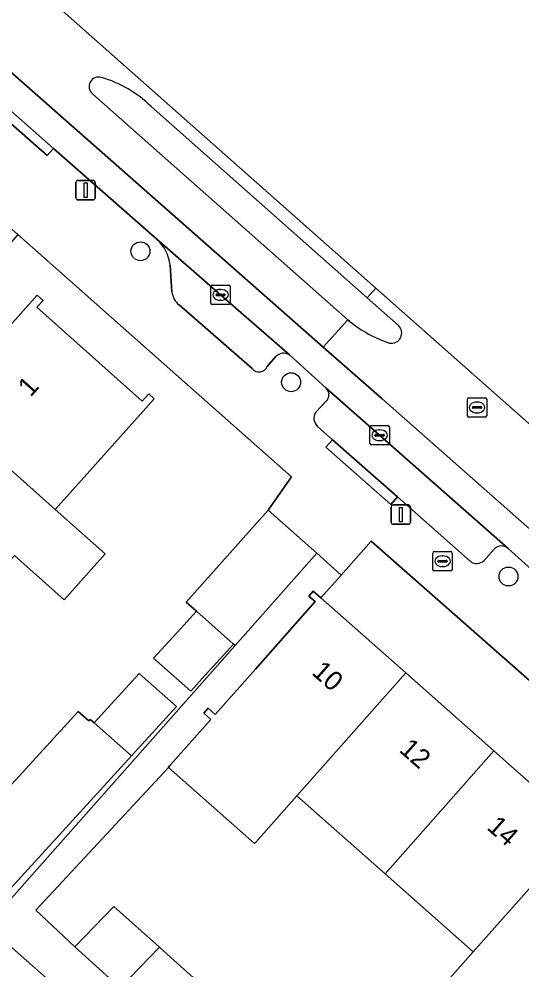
# Model space of a CAD drawing. Extents: x 162523 to 163266, y 381230 to 382050.
# Drawn here: x 162866.01 to 162891.99, y 381937.61 to 381986.73 of the extents above; entities that cross this region are included whole.
import ezdxf

# ---------------------------------------------------------------- set-up
doc = ezdxf.new("R2010")
doc.units = 0
for name, color, linetype in [('IMGEO_Boom', 7, 'Continuous'), ('IMGEO_Brandkraan', 7, 'Continuous'), ('IMGEO_Erf', 7, 'Continuous'), ('IMGEO_Kolk', 7, 'Continuous'), ('IMGEO_Lichtmast', 7, 'Continuous'), ('IMGEO_Muur', 7, 'Continuous'), ('IMGEO_Pand', 7, 'Continuous'), ('IMGEO_Pand_nummerreeks', 7, 'Continuous'), ('IMGEO_Parkeervlak_open', 7, 'Continuous'), ('IMGEO_Rijbaan_lokaal_gesloten', 7, 'Continuous'), ('IMGEO_Rijbaan_lokaal_open', 7, 'Continuous'), ('IMGEO_Rioolput', 7, 'Continuous'), ('IMGEO_Verkeerseiland_gesloten', 7, 'Continuous'), ('IMGEO_Voetpad_open', 7, 'Continuous')]:
    doc.layers.add(name, color=color, linetype=linetype)

msp = doc.modelspace()

# ---------------------------------------------------------------- linework, layer by layer
at = {"layer": 'IMGEO_Boom'}
for centre in [(162872.278, 381974.718), (162880.06, 381967.946), (162891.288, 381957.902)]:
    msp.add_circle(centre, 0.489, dxfattribs=at)
at = {"layer": 'IMGEO_Brandkraan'}
for p, q in [((162887.384, 381958.265), (162887.384, 381959.117)), ((162887.459, 381959.191), (162888.311, 381959.191)), ((162887.686, 381958.734), (162888.084, 381958.734)), ((162887.872, 381958.971), (162887.897, 381958.971)), ((162888.385, 381959.117), (162888.385, 381958.265)), ((162887.643, 381958.685), (162887.643, 381958.697)), ((162888.081, 381958.648), (162887.683, 381958.648)), ((162887.895, 381958.411), (162887.87, 381958.411)), ((162888.127, 381958.697), (162888.127, 381958.685)), ((162888.311, 381958.191), (162887.459, 381958.191))]:
    msp.add_line(p, q, dxfattribs=at)
for points in [[(162887.384, 381958.265), (162887.384, 381959.117)], [(162887.459, 381959.191), (162888.311, 381959.191)], [(162888.385, 381959.117), (162888.385, 381958.265)], [(162888.311, 381958.191), (162887.459, 381958.191)]]:
    msp.add_lwpolyline(points, dxfattribs=at)
for centre, radius, start, end in [((162887.461, 381959.115), 0.0765, 91.552, 178.448), ((162887.461, 381959.115), 0.0765, 91.552, 178.448), ((162887.683, 381958.694), 0.0403, 85.8775, 175.7526), ((162888.088, 381958.696), 0.0386, 1.7309, 96.639), ((162888.309, 381959.115), 0.0765, 1.552, 88.448), ((162888.309, 381959.115), 0.0765, 1.552, 88.448), ((162887.461, 381958.267), 0.0765, 181.552, 268.448), ((162887.461, 381958.267), 0.0765, 181.552, 268.448), ((162887.68, 381958.684), 0.0366, 178.938, 274.7102), ((162888.084, 381958.691), 0.043, 264.8664, 352.4533), ((162888.309, 381958.267), 0.0765, 271.552, 358.448), ((162888.309, 381958.267), 0.0765, 271.552, 358.448)]:
    msp.add_arc(centre, radius, start, end, dxfattribs=at)
for centre, major_axis, ratio, start_param, end_param in [((162887.871, 381958.691), (-0.387, 0.002), 0.722429, 4.712389, 7.853982), ((162887.896, 381958.691), (-0.39, 0.002), 0.717154, 1.570796, 4.712389)]:
    msp.add_ellipse(centre, major_axis=major_axis, ratio=ratio, start_param=start_param, end_param=end_param, dxfattribs=at)
at = {"layer": 'IMGEO_Erf'}
for points in [[(162872.952, 381953.683), (162874.358, 381955.216), (162874.673, 381955.559), (162875.174, 381956.106), (162874.649, 381956.571), (162878.871, 381961.338), (162880.08, 381963.053), (162874.115, 381968.347), (162865.953, 381975.592), (162855.388, 381963.464), (162847.697, 381954.636), (162850.378, 381952.128), (162851.329, 381951.396), (162859.722, 381943.949), (162857.554, 381941.354), (162867.828, 381932.216), (162870.089, 381934.769), (162864.906, 381939.359), (162864.819, 381940.379), (162877.175, 381954.333), (162877.094, 381954.405), (162876.569, 381953.829), (162875.628, 381952.798), (162874.878, 381951.976)], [(162884.2, 381959.724), (162882.641, 381957.969), (162881.603, 381956.798), (162885.987, 381952.914), (162890.54, 381948.881), (162895.094, 381944.847), (162899.429, 381941.007), (162903.982, 381936.973), (162908.351, 381933.102), (162912.829, 381929.136), (162917.423, 381925.066), (162922.26, 381920.781), (162924.95, 381923.835)], [(162872.222, 381952.887), (162874.15, 381951.178), (162871.821, 381948.627), (162864.51, 381940.617), (162861.841, 381943.003), (162869.068, 381950.921), (162869.613, 381950.434), (162869.687, 381950.515), (162869.886, 381950.339)]]:
    msp.add_lwpolyline(points, close=True, dxfattribs=at)
for points in [[(162861.857, 381966.744), (162866.948, 381972.448), (162867.25, 381972.178), (162866.937, 381971.827), (162872.377, 381966.97), (162872.712, 381967.346), (162872.996, 381967.093), (162869.667, 381963.363), (162867.883, 381961.364), (162870.453, 381959.069), (162868.339, 381956.702), (162865.769, 381958.996)], [(162887.331, 381936.084), (162889.47, 381938.499), (162884.917, 381942.533), (162880.363, 381946.567), (162878.254, 381944.186), (162878.171, 381944.093), (162873.721, 381948.035), (162866.883, 381940.649), (162868.885, 381938.756), (162870.912, 381940.847), (162873.262, 381938.732), (162873.854, 381938.199), (162876.003, 381936.266)]]:
    msp.add_lwpolyline(points, dxfattribs=at)
at = {"layer": 'IMGEO_Kolk'}
for p, q in [((162875.993, 381972.963), (162876.845, 381972.963)), ((162875.918, 381972.037), (162875.918, 381972.889)), ((162876.22, 381972.506), (162876.618, 381972.506)), ((162876.406, 381972.743), (162876.431, 381972.743)), ((162876.919, 381972.889), (162876.919, 381972.037)), ((162876.177, 381972.457), (162876.177, 381972.469)), ((162876.615, 381972.42), (162876.217, 381972.42)), ((162876.429, 381972.183), (162876.404, 381972.183)), ((162876.661, 381972.469), (162876.661, 381972.457)), ((162876.845, 381971.963), (162875.993, 381971.963)), ((162884.135, 381964.779), (162884.135, 381965.631)), ((162884.21, 381965.705), (162885.062, 381965.705)), ((162885.136, 381965.631), (162885.136, 381964.779)), ((162884.394, 381965.199), (162884.394, 381965.211)), ((162884.832, 381965.162), (162884.434, 381965.162)), ((162884.437, 381965.248), (162884.835, 381965.248)), ((162884.623, 381965.485), (162884.648, 381965.485)), ((162884.878, 381965.211), (162884.878, 381965.199)), ((162885.062, 381964.705), (162884.21, 381964.705)), ((162884.646, 381964.925), (162884.621, 381964.925))]:
    msp.add_line(p, q, dxfattribs=at)
for points in [[(162875.993, 381972.963), (162876.845, 381972.963)], [(162875.918, 381972.037), (162875.918, 381972.889)], [(162876.919, 381972.889), (162876.919, 381972.037)], [(162876.845, 381971.963), (162875.993, 381971.963)], [(162884.135, 381964.779), (162884.135, 381965.631)], [(162884.21, 381965.705), (162885.062, 381965.705)], [(162885.136, 381965.631), (162885.136, 381964.779)], [(162885.062, 381964.705), (162884.21, 381964.705)]]:
    msp.add_lwpolyline(points, dxfattribs=at)
for centre, radius, start, end in [((162875.995, 381972.887), 0.0765, 91.552, 178.448), ((162875.995, 381972.887), 0.0765, 91.552, 178.448), ((162876.843, 381972.887), 0.0765, 1.552, 88.448), ((162876.843, 381972.887), 0.0765, 1.552, 88.448), ((162876.217, 381972.466), 0.0403, 85.8775, 175.7526), ((162876.622, 381972.468), 0.0386, 1.7309, 96.639), ((162875.995, 381972.039), 0.0765, 181.552, 268.448), ((162875.995, 381972.039), 0.0765, 181.552, 268.448), ((162876.214, 381972.456), 0.0366, 178.938, 274.7102), ((162876.618, 381972.463), 0.043, 264.8664, 352.4533), ((162876.843, 381972.039), 0.0765, 271.552, 358.448), ((162876.843, 381972.039), 0.0765, 271.552, 358.448), ((162884.212, 381965.629), 0.0765, 91.552, 178.448), ((162884.212, 381965.629), 0.0765, 91.552, 178.448), ((162885.06, 381965.629), 0.0765, 1.552, 88.448), ((162885.06, 381965.629), 0.0765, 1.552, 88.448), ((162884.434, 381965.208), 0.0403, 85.8775, 175.7526), ((162884.431, 381965.198), 0.0366, 178.938, 274.7102), ((162884.835, 381965.205), 0.043, 264.8664, 352.4533), ((162884.839, 381965.21), 0.0386, 1.7309, 96.639), ((162884.212, 381964.781), 0.0765, 181.552, 268.448), ((162884.212, 381964.781), 0.0765, 181.552, 268.448), ((162885.06, 381964.781), 0.0765, 271.552, 358.448), ((162885.06, 381964.781), 0.0765, 271.552, 358.448)]:
    msp.add_arc(centre, radius, start, end, dxfattribs=at)
for centre, major_axis, ratio, start_param, end_param in [((162876.405, 381972.463), (-0.387, 0.002), 0.722429, 4.712389, 7.853982), ((162876.43, 381972.463), (-0.39, 0.002), 0.717154, 1.570796, 4.712389), ((162884.622, 381965.205), (-0.387, 0.002), 0.722429, 4.712389, 7.853982), ((162884.647, 381965.205), (-0.39, 0.002), 0.717154, 1.570796, 4.712389)]:
    msp.add_ellipse(centre, major_axis=major_axis, ratio=ratio, start_param=start_param, end_param=end_param, dxfattribs=at)
at = {"layer": 'IMGEO_Lichtmast'}
for p, q in [((162869.052, 381978.377), (162869.842, 381978.377)), ((162869.842, 381978.377), (162869.052, 381978.377)), ((162868.952, 381977.477), (162868.952, 381978.277)), ((162868.952, 381978.277), (162868.952, 381977.477)), ((162869.942, 381978.277), (162869.942, 381977.477)), ((162869.942, 381977.477), (162869.942, 381978.277)), ((162869.842, 381977.377), (162869.052, 381977.377)), ((162869.052, 381977.377), (162869.842, 381977.377)), ((162885.233, 381960.702), (162885.233, 381961.502)), ((162885.233, 381961.502), (162885.233, 381960.702)), ((162885.333, 381961.602), (162886.123, 381961.602)), ((162886.123, 381961.602), (162885.333, 381961.602)), ((162886.223, 381961.502), (162886.223, 381960.702)), ((162886.223, 381960.702), (162886.223, 381961.502)), ((162886.123, 381960.602), (162885.333, 381960.602)), ((162885.333, 381960.602), (162886.123, 381960.602))]:
    msp.add_line(p, q, dxfattribs=at)
for points in [[(162869.372, 381978.252), (162869.522, 381978.252), (162869.522, 381977.502), (162869.372, 381977.502), (162869.372, 381978.252)], [(162885.653, 381961.477), (162885.803, 381961.477), (162885.803, 381960.727), (162885.653, 381960.727), (162885.653, 381961.477)]]:
    msp.add_lwpolyline(points, dxfattribs=at)
for centre, start, end in [((162869.052, 381978.277), 90, 180), ((162869.052, 381978.277), 90, 180), ((162869.842, 381978.277), 0, 90), ((162869.842, 381978.277), 360, 90), ((162869.052, 381977.477), 180, 270), ((162869.052, 381977.477), 180, 270), ((162869.842, 381977.477), 270, 0), ((162869.842, 381977.477), 270, 0), ((162885.333, 381961.502), 90, 180), ((162885.333, 381961.502), 90, 180), ((162886.123, 381961.502), 0, 90), ((162886.123, 381961.502), 360, 90), ((162885.333, 381960.702), 180, 270), ((162885.333, 381960.702), 180, 270), ((162886.123, 381960.702), 270, 0), ((162886.123, 381960.702), 270, 0)]:
    msp.add_arc(centre, 0.1, start, end, dxfattribs=at)
at = {"layer": 'IMGEO_Muur'}
msp.add_lwpolyline([(162880.08, 381963.053), (162874.115, 381968.347)], dxfattribs=at)
at = {"layer": 'IMGEO_Pand'}
for points in [[(162867.883, 381961.364), (162869.667, 381963.363), (162872.996, 381967.093), (162872.712, 381967.346), (162872.377, 381966.97), (162866.937, 381971.827), (162867.25, 381972.178), (162866.948, 381972.448), (162861.857, 381966.744)], [(162867.883, 381961.364), (162861.857, 381966.744), (162857.195, 381961.521), (162863.221, 381956.142), (162865.769, 381958.996), (162868.339, 381956.702), (162870.453, 381959.069)], [(162881.398, 381959.1), (162878.871, 381961.338), (162874.649, 381956.571), (162875.174, 381956.106), (162877.094, 381954.405), (162877.175, 381954.333)], [(162885.987, 381952.914), (162881.603, 381956.798), (162881.208, 381957.148), (162880.982, 381956.891), (162881.309, 381956.601), (162878.22, 381953.114), (162876.142, 381950.768), (162875.776, 381951.092), (162875.547, 381950.834), (162875.913, 381950.51), (162873.952, 381948.296), (162873.803, 381948.128), (162873.721, 381948.035), (162878.171, 381944.093), (162878.254, 381944.186), (162880.363, 381946.567)], [(162877.094, 381954.405), (162875.174, 381956.106), (162874.673, 381955.559), (162874.358, 381955.216), (162872.952, 381953.683), (162874.878, 381951.976), (162875.628, 381952.798), (162876.569, 381953.829)], [(162869.886, 381950.339), (162871.821, 381948.627), (162874.15, 381951.178), (162872.222, 381952.887)], [(162884.917, 381942.533), (162890.54, 381948.881), (162885.987, 381952.914), (162880.363, 381946.567)], [(162871.821, 381948.627), (162869.886, 381950.339), (162869.687, 381950.515), (162869.613, 381950.434), (162869.068, 381950.921), (162861.841, 381943.003), (162864.51, 381940.617)], [(162884.917, 381942.533), (162889.47, 381938.499), (162895.094, 381944.847), (162890.54, 381948.881)], [(162899.429, 381941.007), (162895.094, 381944.847), (162889.47, 381938.499), (162887.331, 381936.084), (162891.665, 381932.244), (162893.806, 381934.658)], [(162868.885, 381938.756), (162871.235, 381936.642), (162873.262, 381938.732), (162870.912, 381940.847)], [(162873.262, 381938.732), (162871.235, 381936.642), (162871.83, 381936.107), (162872.473, 381935.528), (162873.929, 381934.218), (162874.057, 381934.103), (162876.003, 381936.266), (162873.854, 381938.199)]]:
    msp.add_lwpolyline(points, close=True, dxfattribs=at)
at = {"layer": 'IMGEO_Parkeervlak_open'}
for points in [[(162879.977, 381969.358), (162876.416, 381972.463), (162873.134, 381975.339)], [(162873.821, 381973.995), (162873.908, 381972.622)], [(162874.277, 381971.942), (162878.057, 381968.65)], [(162878.822, 381968.765), (162879.264, 381969.264)], [(162891.274, 381959.356), (162884.633, 381965.206), (162881.866, 381967.647)], [(162881.876, 381966.964), (162881.338, 381966.398)], [(162881.42, 381965.659), (162882.199, 381964.972), (162885.549, 381962.016), (162889.318, 381958.69)], [(162890.028, 381958.734), (162890.548, 381959.32)]]:
    msp.add_lwpolyline(points, dxfattribs=at)
for centre, radius, start, end in [((162871.58, 381973.697), 2.261, 7.5721, 46.5766), ((162874.888, 381972.714), 0.984, 185.342, 231.6307), ((162879.675, 381968.9), 0.549, 56.5934, 138.4274), ((162878.409, 381968.91), 0.437, 216.4064, 340.6918), ((162881.531, 381967.301), 0.482, 315.6807, 45.997), ((162881.809, 381966.076), 0.57, 145.6361, 227.0273), ((162890.93, 381958.949), 0.533, 49.8371, 135.8404), ((162889.65, 381959.088), 0.518, 230.2174, 316.875)]:
    msp.add_arc(centre, radius, start, end, dxfattribs=at)
at = {"layer": 'IMGEO_Rijbaan_lokaal_gesloten'}
for points in [[(162872.832, 381982.198), (162883.99, 381972.309), (162884.441, 381972.816), (162837.67, 382014.257), (162819.581, 382033.271), (162811.833, 382041.415)], [(162808.736, 382028.189), (162808.91, 382028.112), (162811.002, 382026.826), (162817.73, 382023.747), (162821.975, 382021.384), (162825.605, 382019.149), (162830.445, 382014.959), (162864.65, 381984.789), (162881.724, 381969.764), (162882.984, 381971.179), (162869.815, 381982.846)], [(162881.724, 381969.764), (162864.65, 381984.789), (162830.445, 382014.959), (162825.605, 382019.149), (162821.975, 382021.384), (162817.73, 382023.747), (162811.002, 382026.826)], [(162860.378, 381986.575), (162867.792, 381980.039)], [(162867.792, 381980.039), (162873.134, 381975.339)], [(162873.134, 381975.339), (162876.416, 381972.463), (162879.977, 381969.358)], [(162895.023, 381958.025), (162884.754, 381967.097), (162881.724, 381969.764)], [(162879.977, 381969.358), (162881.866, 381967.647)], [(162881.866, 381967.647), (162884.633, 381965.206), (162891.274, 381959.356)], [(162891.274, 381959.356), (162892.825, 381957.947)]]:
    msp.add_lwpolyline(points, dxfattribs=at)
for centre, radius, start, end in [((162870.118, 381983.234), 0.492, 72.8581, 231.9997), ((162868.628, 381977.971), 5.962, 45.1583, 74.0823)]:
    msp.add_arc(centre, radius, start, end, dxfattribs=at)
at = {"layer": 'IMGEO_Rijbaan_lokaal_open'}
for points in [[(162884.441, 381972.816), (162883.99, 381972.309), (162885.6, 381970.882)], [(162894.241, 381963.255), (162897.288, 381960.567), (162897.71, 381961.059), (162884.441, 381972.816)], [(162883.093, 381971.095), (162882.984, 381971.179), (162881.724, 381969.764), (162884.754, 381967.097), (162895.023, 381958.025), (162896.307, 381959.47), (162894.845, 381960.751)]]:
    msp.add_lwpolyline(points, dxfattribs=at)
for centre, radius, start, end in [((162887.124, 381976.028), 6.371, 230.7473, 251.8634), ((162885.25, 381970.489), 0.526, 258.0462, 48.32)]:
    msp.add_arc(centre, radius, start, end, dxfattribs=at)
at = {"layer": 'IMGEO_Rioolput'}
for p, q in [((162889.24, 381967.142), (162890.092, 381967.142)), ((162889.165, 381966.216), (162889.165, 381967.068)), ((162889.424, 381966.636), (162889.424, 381966.648)), ((162889.862, 381966.599), (162889.464, 381966.599)), ((162889.467, 381966.685), (162889.865, 381966.685)), ((162889.653, 381966.922), (162889.678, 381966.922)), ((162889.908, 381966.648), (162889.908, 381966.636)), ((162890.166, 381967.068), (162890.166, 381966.216)), ((162890.092, 381966.142), (162889.24, 381966.142)), ((162889.676, 381966.362), (162889.651, 381966.362))]:
    msp.add_line(p, q, dxfattribs=at)
for points in [[(162889.24, 381967.142), (162890.092, 381967.142)], [(162889.165, 381966.216), (162889.165, 381967.068)], [(162890.166, 381967.068), (162890.166, 381966.216)], [(162890.092, 381966.142), (162889.24, 381966.142)]]:
    msp.add_lwpolyline(points, dxfattribs=at)
for centre, radius, start, end in [((162889.242, 381967.066), 0.0765, 91.552, 178.448), ((162889.242, 381967.066), 0.0765, 91.552, 178.448), ((162890.09, 381967.066), 0.0765, 1.552, 88.448), ((162890.09, 381967.066), 0.0765, 1.552, 88.448), ((162889.464, 381966.645), 0.0403, 85.8775, 175.7526), ((162889.461, 381966.635), 0.0366, 178.938, 274.7102), ((162889.865, 381966.642), 0.043, 264.8664, 352.4533), ((162889.869, 381966.647), 0.0386, 1.7309, 96.639), ((162889.242, 381966.218), 0.0765, 181.552, 268.448), ((162889.242, 381966.218), 0.0765, 181.552, 268.448), ((162890.09, 381966.218), 0.0765, 271.552, 358.448), ((162890.09, 381966.218), 0.0765, 271.552, 358.448)]:
    msp.add_arc(centre, radius, start, end, dxfattribs=at)
for centre, major_axis, ratio, start_param, end_param in [((162889.652, 381966.642), (-0.387, 0.002), 0.722429, 4.712389, 7.853982), ((162889.677, 381966.642), (-0.39, 0.002), 0.717154, 1.570796, 4.712389)]:
    msp.add_ellipse(centre, major_axis=major_axis, ratio=ratio, start_param=start_param, end_param=end_param, dxfattribs=at)
at = {"layer": 'IMGEO_Verkeerseiland_gesloten'}
for points in [[(162869.815, 381982.846), (162882.984, 381971.179), (162883.093, 381971.095)], [(162885.6, 381970.882), (162883.99, 381972.309), (162872.832, 381982.198)]]:
    msp.add_lwpolyline(points, dxfattribs=at)
for centre, radius, start, end in [((162870.118, 381983.234), 0.492, 72.8581, 231.9997), ((162868.628, 381977.971), 5.962, 45.1583, 74.0823), ((162887.124, 381976.028), 6.371, 230.7473, 251.8634), ((162885.25, 381970.489), 0.526, 258.0462, 48.32)]:
    msp.add_arc(centre, radius, start, end, dxfattribs=at)
at = {"layer": 'IMGEO_Voetpad_open'}
for points in [[(162860.378, 381986.575), (162860.048, 381986.2), (162867.462, 381979.664), (162867.792, 381980.039)], [(162882.199, 381964.972), (162881.863, 381964.592), (162885.209, 381961.631), (162885.549, 381962.016)]]:
    msp.add_lwpolyline(points, close=True, dxfattribs=at)
for points in [[(162873.134, 381975.339), (162867.792, 381980.039), (162867.462, 381979.664), (162860.048, 381986.2), (162858.81, 381982.281), (162861.883, 381979.531), (162865.622, 381975.885), (162865.953, 381975.592), (162874.115, 381968.347), (162880.08, 381963.053), (162878.871, 381961.338), (162881.398, 381959.1), (162882.641, 381957.969), (162884.2, 381959.724), (162924.95, 381923.835), (162925.969, 381922.938), (162928.735, 381920.502), (162938.619, 381911.798), (162942.415, 381908.454), (162942.509, 381908.372), (162945.226, 381906.002)], [(162873.908, 381972.622), (162873.821, 381973.995)], [(162878.057, 381968.65), (162874.277, 381971.942)], [(162879.264, 381969.264), (162878.822, 381968.765)], [(162881.866, 381967.647), (162879.977, 381969.358)], [(162881.338, 381966.398), (162881.876, 381966.964)], [(162889.318, 381958.69), (162885.549, 381962.016), (162885.209, 381961.631), (162881.863, 381964.592), (162882.199, 381964.972), (162881.42, 381965.659)], [(162890.548, 381959.32), (162890.028, 381958.734)], [(162892.825, 381957.947), (162891.274, 381959.356)], [(162871.235, 381936.642), (162868.885, 381938.756), (162866.883, 381940.649), (162873.721, 381948.035), (162873.803, 381948.128), (162873.952, 381948.296), (162875.913, 381950.51), (162875.547, 381950.834), (162875.776, 381951.092), (162876.142, 381950.768), (162878.22, 381953.114), (162881.309, 381956.601), (162880.982, 381956.891), (162881.208, 381957.148), (162881.603, 381956.798), (162882.641, 381957.969), (162881.398, 381959.1), (162877.175, 381954.333), (162864.819, 381940.379), (162864.906, 381939.359), (162870.089, 381934.769)]]:
    msp.add_lwpolyline(points, dxfattribs=at)
for centre, radius, start, end in [((162871.58, 381973.697), 2.261, 7.5721, 46.5766), ((162874.888, 381972.714), 0.984, 185.342, 231.6307), ((162879.675, 381968.9), 0.549, 56.5934, 138.4274), ((162878.409, 381968.91), 0.437, 216.4064, 340.6918), ((162881.531, 381967.301), 0.482, 315.6807, 45.997), ((162881.809, 381966.076), 0.57, 145.6361, 227.0273), ((162890.93, 381958.949), 0.533, 49.8371, 135.8404), ((162889.65, 381959.088), 0.518, 230.2174, 316.875)]:
    msp.add_arc(centre, radius, start, end, dxfattribs=at)

# ---------------------------------------------------------------- texts
at = {"layer": 'IMGEO_Pand_nummerreeks'}
for s, rotation, p in [('1', 48.2487, (162866.605, 381967.139)), ('10', 318.4606, (162881.075, 381952.883)), ('12', 318.4629, (162885.594, 381948.881)), ('14', 318.4629, (162890.119, 381944.872))]:
    msp.add_text(s, height=1, rotation=rotation, dxfattribs=at).set_placement(p)

doc.saveas('drawing.dxf')
